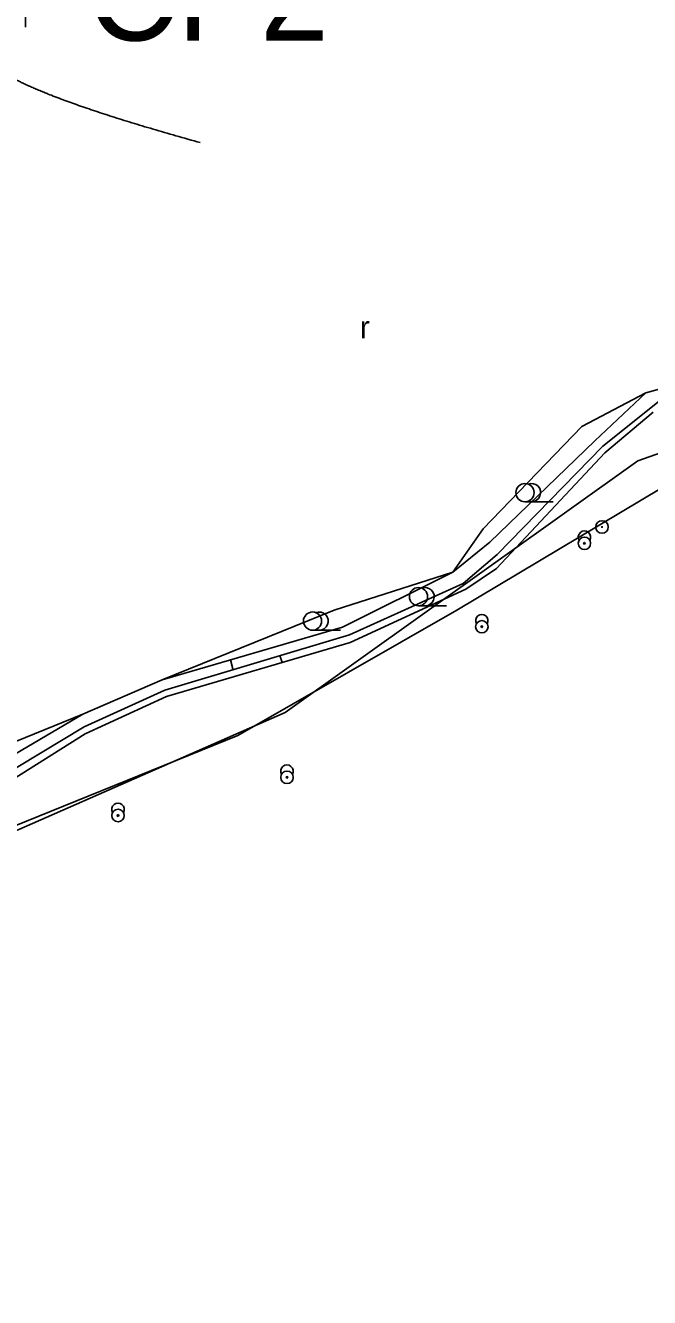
# Model space of a CAD drawing. Extents: x -495905 to -478420, y -1113297 to -1107716.
# Drawn here: x -479518.2 to -479417.4, y -1112804.5 to -1112599.2 of the extents above; entities that cross this region are included whole.
import ezdxf

# ---------------------------------------------------------------- set-up
doc = ezdxf.new("R2010")
doc.units = 0
for name, color, linetype in [('01_OBVOD PÚ', 7, 'Continuous'), ('03_PC_OBJEKTY_NÁVRH_PR', 7, 'Continuous'), ('2D_VRSTEVNICE', 7, 'Continuous'), ('C1_HRANA_TELESO', 7, 'Continuous'), ('ODVODNĚNÍ PLOŠNÉ', 7, 'Continuous'), ('zamereni', 7, 'Continuous')]:
    doc.layers.add(name, color=color, linetype=linetype)

msp = doc.modelspace()

# ---------------------------------------------------------------- linework, layer by layer
at = {"layer": '01_OBVOD PÚ'}
for p, q in [((-479419.3, -1112669.48), (-479366.13, -1112650.79)), ((-479476.24, -1112710.12), (-479419.3, -1112669.48)), ((-479524.67, -1112731.34), (-479476.24, -1112710.12))]:
    msp.add_line(p, q, dxfattribs=at)
at = {"layer": '2D_VRSTEVNICE'}
msp.add_open_spline([(-479489.97, -1112618.14), (-479512.33, -1112611.95), (-479520.18, -1112607.76)], degree=2, dxfattribs=at)
at = {"layer": 'C1_HRANA_TELESO'}
msp.add_arc((-479592.47, -1112596.58), 74.32, 357.7424, 1.835, dxfattribs=at)
at = {"layer": 'ODVODNĚNÍ PLOŠNÉ'}
msp.add_lwpolyline([(-479673.02, -1112812.46), (-479642.06, -1112787.47), (-479601.87, -1112767.18), (-479565.03, -1112748.02), (-479528.04, -1112731.67), (-479483.88, -1112713.83), (-479448.53, -1112693.6), (-479412.1, -1112671.88), (-479383.55, -1112656.73), (-479345.35, -1112655.19), (-479317.77, -1112651.97), (-479280.53, -1112641.99), (-479243.31, -1112619.8), (-479213.83, -1112600.1), (-479257.97, -1112564.74)], dxfattribs=at)
at = {"layer": 'zamereni'}
for p, q in [((-479418, -1112658.52), (-479387.7, -1112650.2)), ((-479428.36, -1112663.95), (-479418, -1112658.52)), ((-479426.23, -1112666.24), (-479418, -1112658.52)), ((-479424.96, -1112667.1), (-479415.84, -1112659.84)), ((-479416.79, -1112661.63), (-479424.61, -1112668.2)), ((-479444.27, -1112680.47), (-479428.36, -1112663.95)), ((-479443.19, -1112682.6), (-479426.23, -1112666.24)), ((-479442.03, -1112684.62), (-479424.96, -1112667.1)), ((-479424.61, -1112668.2), (-479442.1, -1112686.85)), ((-479437.52, -1112676.09), (-479432.99, -1112676.09)), ((-479449.19, -1112687.47), (-479444.27, -1112680.47)), ((-479449.19, -1112687.47), (-479443.19, -1112682.6)), ((-479447.49, -1112689.29), (-479442.03, -1112684.62)), ((-479468.36, -1112693.56), (-479449.19, -1112687.47)), ((-479467.01, -1112696.32), (-479449.19, -1112687.47)), ((-479442.1, -1112686.85), (-479447.09, -1112690.19)), ((-479465.85, -1112697.57), (-479447.49, -1112689.29)), ((-479447.09, -1112690.19), (-479465.74, -1112698.81)), ((-479496.13, -1112704.85), (-479468.36, -1112693.56)), ((-479454.72, -1112692.88), (-479450.19, -1112692.88)), ((-479496.13, -1112704.85), (-479467.01, -1112696.32)), ((-479495.71, -1112706.47), (-479465.85, -1112697.57)), ((-479471.83, -1112696.82), (-479467.3, -1112696.82)), ((-479465.74, -1112698.81), (-479495.41, -1112707.5)), ((-479485.1, -1112701.62), (-479484.68, -1112703.04)), ((-479476.75, -1112702.03), (-479477.04, -1112701.04)), ((-479508.94, -1112710.38), (-479496.13, -1112704.85)), ((-479508.69, -1112712.42), (-479495.71, -1112706.47)), ((-479495.41, -1112707.5), (-479508.58, -1112713.54)), ((-479532.67, -1112720.01), (-479508.94, -1112710.38)), ((-479532.44, -1112724.16), (-479508.94, -1112710.38)), ((-479531.65, -1112726.2), (-479508.69, -1112712.42)), ((-479508.58, -1112713.54), (-479531.23, -1112727.77))]:
    msp.add_line(p, q, dxfattribs=at)
for centre, radius in [((-479437.52, -1112674.62), 1.47), ((-479425.08, -1112680.16), 1), ((-479425.08, -1112680.16), 0.0655), ((-479454.72, -1112691.41), 1.47), ((-479471.83, -1112695.35), 1.47)]:
    msp.add_circle(centre, radius, dxfattribs=at)
for centre in [(-479436.45, -1112674.62), (-479453.65, -1112691.41), (-479470.76, -1112695.35)]:
    msp.add_arc(centre, 1.47, 270, 111.324, dxfattribs=at)
for centre in [(-479427.92, -1112681.8), (-479444.49, -1112695.26), (-479475.96, -1112719.56), (-479503.25, -1112725.72)]:
    msp.add_ellipse(centre, major_axis=(0, -1), ratio=0.999955, start_param=1.047987, end_param=5.236518, dxfattribs=at)
for centre, major_axis in [((-479427.92, -1112682.8), (0, -1)), ((-479427.92, -1112682.8), (0, -0.133)), ((-479444.49, -1112696.26), (0, -1)), ((-479444.49, -1112696.26), (0, -0.133)), ((-479475.96, -1112720.56), (0, -1)), ((-479475.96, -1112720.56), (0, -0.133)), ((-479503.25, -1112726.72), (0, -1)), ((-479503.25, -1112726.72), (0, -0.133))]:
    msp.add_ellipse(centre, major_axis=major_axis, ratio=0.999955, dxfattribs=at)

# ---------------------------------------------------------------- texts
at = {"layer": '03_PC_OBJEKTY_NÁVRH_PR'}
msp.add_text('CP2', height=15, dxfattribs=at).set_placement((-479508.19, -1112601.67))
at = {"layer": 'zamereni'}
msp.add_text('r', height=3.6, dxfattribs=at).set_placement((-479464.18, -1112649.72))

doc.saveas('drawing.dxf')
